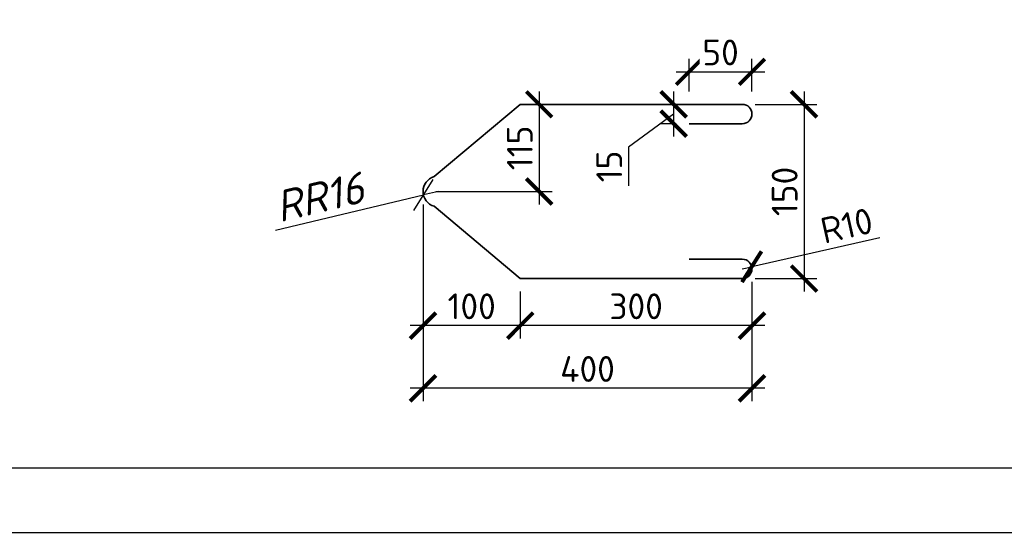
# Model space of a CAD drawing. Header units: millimetres. Extents: x 363306 to 7757304, y 1022887 to 1207196.
# Tile 341 of 656: x 1475028 to 1482661, y 1058919 to 1062954. Entities that reach past the tile are written whole.
import ezdxf

# ---------------------------------------------------------------- set-up
doc = ezdxf.new("R2010")
doc.units = ezdxf.units.MM
doc.layers.add('HATCH', color=8, linetype='Continuous')
doc.layers.add('O3SAD', color=1, linetype='Continuous')
doc.styles.add('iso', font='isocpeur.TTF')
doc.styles.add('ISOCPEUR', font='isocpeur.TTF')
doc.styles.get("Standard").update_dxf_attribs({"font": 'isocpeui.ttf'})
doc.styles.add('WMF-Times New Roman0', font='times.ttf')
doc.dimstyles.new('Копия ISO-25', dxfattribs={"dimtxt": 200, "dimasz": 200, "dimexe": 100, "dimexo": 100, "dimgap": 50, "dimtad": 1, "dimtxsty": 'ISOCPEUR', "dimblk": 'ARCHTICK', "dimcen": 2.5, "dimdle": 100, "dimadec": 0, "dimazin": 0, "dimtfac": 1, "dimtmove": 1, "dimatfit": 3, "dimldrblk": 'ARCHTICK', "dimfxl": 0, "dimarcsym": 0})
doc.dimstyles.new('Санжар', dxfattribs={"dimtxt": 240, "dimasz": 200, "dimexe": 200, "dimexo": 200, "dimgap": 50, "dimtad": 1, "dimdec": 0, "dimtxsty": 'Standard', "dimblk": 'OBLIQUE', "dimcen": 2.5, "dimdle": 200, "dimclrd": 152, "dimclre": 152, "dimclrt": 152, "dimadec": 0, "dimazin": 0, "dimtfac": 1, "dimtdec": 0, "dimtmove": 0, "dimatfit": 3, "dimldrblk": 'OBLIQUE', "dimfxl": 0, "dimlwd": 0, "dimlwe": 0, "dimarcsym": 0})

# ---------------------------------------------------------------- blocks, each defined once
blk = doc.blocks.new('ШТ')
at = {"insert": (193141.3, 709234.2, 0), "char_height": 240, "width": 5957.741, "attachment_point": 1, "style": 'WMF-Times New Roman0'}
blk.add_mtext('\\pi563.17678,t3443.17678;{\\fTimes New Roman|b1|i0|c204|p18;\\C1;"PARVIZ  PROEKT  SERVIS"\\P\\pi2460.72013,tz;\\C0;MCHJ\\P\\pi1851.00915;Samarqand sh.\\C256; }', dxfattribs=at)
blk = doc.blocks.new('_ArchTick')
at = {"color": 0, "linetype": 'ByBlock', "const_width": 0.15}
blk.add_lwpolyline([(-0.5, -0.5), (0.5, 0.5)], dxfattribs=at)
blk = doc.blocks.new('*D1145')
at = {"color": 0, "lineweight": -2, "transparency": 16777216}
for p, q in [((1480217.3, 1062398.2), (1480217.3, 1062650.3)), ((1480704.8, 1062398.2), (1480704.8, 1062650.3)), ((1480117.3, 1062550.3), (1480804.8, 1062550.3))]:
    blk.add_line(p, q, dxfattribs=at)
at = {"layer": 'Defpoints', "color": 0, "lineweight": 25, "transparency": 16777216}
for p in [(1480704.8, 1062550.3), (1480217.3, 1062298.2), (1480704.8, 1062298.2)]:
    blk.add_point(p, dxfattribs=at)
at = {"color": 0, "lineweight": -2, "transparency": 16777216, "xscale": 200, "yscale": 200, "zscale": 200, "rotation": 180}
blk.add_blockref('_ArchTick', (1480217.3, 1062550.3), dxfattribs=at)
at = {"color": 0, "lineweight": -2, "transparency": 16777216, "xscale": 200, "yscale": 200, "zscale": 200}
blk.add_blockref('_ArchTick', (1480704.8, 1062550.3), dxfattribs=at)
at = {"color": 0, "lineweight": 15, "transparency": 16777216, "insert": (1480461.1, 1062700.3), "char_height": 200, "attachment_point": 5, "style": 'ISOCPEUR', "bg_fill": 3, "box_fill_scale": 1.1, "bg_fill_color": 256, "bg_fill_true_color": 13158600, "bg_fill_transparency": 0}
blk.add_mtext('50', dxfattribs=at)
blk = doc.blocks.new('*D1146')
at = {"color": 0, "lineweight": -2, "transparency": 16777216}
for p, q in [((1479054.8, 1062398.2), (1479054.8, 1061523.2)), ((1479008.5, 1062298.2), (1479154.8, 1062298.2)), ((1478254.8, 1061623.2), (1479154.8, 1061623.2))]:
    blk.add_line(p, q, dxfattribs=at)
at = {"layer": 'Defpoints', "color": 0, "lineweight": 25, "transparency": 16777216}
for p in [(1478908.5, 1062298.2), (1478154.8, 1061623.2), (1479054.8, 1061623.2)]:
    blk.add_point(p, dxfattribs=at)
at = {"color": 0, "lineweight": -2, "transparency": 16777216, "xscale": 200, "yscale": 200, "zscale": 200}
for p, rotation in [((1479054.8, 1062298.2), 90), ((1479054.8, 1061623.2), 270)]:
    blk.add_blockref('_ArchTick', p, dxfattribs=dict(at, rotation=rotation))
at = {"color": 0, "lineweight": 15, "transparency": 16777216, "insert": (1478904.8, 1061960.7), "char_height": 200, "attachment_point": 5, "rotation": 90, "style": 'ISOCPEUR', "bg_fill": 3, "box_fill_scale": 1.1, "bg_fill_color": 256, "bg_fill_true_color": 13158600, "bg_fill_transparency": 0}
blk.add_mtext('115', dxfattribs=at)
blk = doc.blocks.new('*D1252')
at = {"color": 0, "lineweight": -2, "transparency": 16777216}
for p, q in [((1481108.3, 1062398.2), (1481108.3, 1060848.2)), ((1480729.8, 1062298.2), (1481208.3, 1062298.2)), ((1480729.8, 1060948.2), (1481208.3, 1060948.2))]:
    blk.add_line(p, q, dxfattribs=at)
at = {"layer": 'Defpoints', "color": 0, "lineweight": 25, "transparency": 16777216}
for p in [(1480629.8, 1062298.2), (1480629.8, 1060948.2), (1481108.3, 1060948.2)]:
    blk.add_point(p, dxfattribs=at)
at = {"color": 0, "lineweight": -2, "transparency": 16777216, "xscale": 200, "yscale": 200, "zscale": 200}
for p, rotation in [((1481108.3, 1062298.2), 90), ((1481108.3, 1060948.2), 270)]:
    blk.add_blockref('_ArchTick', p, dxfattribs=dict(at, rotation=rotation))
at = {"color": 0, "lineweight": 15, "transparency": 16777216, "insert": (1480958.3, 1061623.2), "char_height": 200, "attachment_point": 5, "rotation": 90, "style": 'ISOCPEUR', "bg_fill": 3, "box_fill_scale": 1.1, "bg_fill_color": 256, "bg_fill_true_color": 13158600, "bg_fill_transparency": 0}
blk.add_mtext('150', dxfattribs=at)
blk = doc.blocks.new('*D1147')
at = {"color": 0, "lineweight": -2, "transparency": 16777216}
for p, q in [((1480097.6, 1062398.2), (1480097.6, 1062048.2)), ((1480117.3, 1062298.2), (1479997.6, 1062298.2)), ((1480097.6, 1062223.2), (1479748.4, 1061966.5)), ((1480117.3, 1062148.2), (1479997.6, 1062148.2)), ((1479748.4, 1061966.5), (1479748.4, 1061666.5))]:
    blk.add_line(p, q, dxfattribs=at)
at = {"layer": 'Defpoints', "color": 0, "lineweight": 25, "transparency": 16777216}
for p in [(1480217.3, 1062298.2), (1480097.6, 1062148.2), (1480217.3, 1062148.2)]:
    blk.add_point(p, dxfattribs=at)
at = {"color": 0, "lineweight": -2, "transparency": 16777216, "xscale": 200, "yscale": 200, "zscale": 200}
for p, rotation in [((1480097.6, 1062298.2), 90), ((1480097.6, 1062148.2), 270)]:
    blk.add_blockref('_ArchTick', p, dxfattribs=dict(at, rotation=rotation))
at = {"color": 0, "lineweight": 15, "transparency": 16777216, "insert": (1479598.4, 1061816.5), "char_height": 200, "attachment_point": 5, "rotation": 90, "style": 'ISOCPEUR', "bg_fill": 3, "box_fill_scale": 1.1, "bg_fill_color": 256, "bg_fill_true_color": 13158600, "bg_fill_transparency": 0}
blk.add_mtext('15', dxfattribs=at)
blk = doc.blocks.new('*D1148')
at = {"color": 0, "lineweight": -2, "transparency": 16777216}
for p in [(1481696.2, 1061262.8), (1480629.8, 1061023.2)]:
    blk.add_line(p, (1480703, 1061039.7), dxfattribs=at)
at = {"layer": 'Defpoints', "color": 0, "lineweight": 25, "transparency": 16777216}
for p in [(1480629.8, 1061023.2), (1480703, 1061039.7)]:
    blk.add_point(p, dxfattribs=at)
at = {"color": 0, "lineweight": -2, "transparency": 16777216, "xscale": 200, "yscale": 200, "zscale": 200, "rotation": 192.6609336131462}
blk.add_blockref('_ArchTick', (1480703, 1061039.7), dxfattribs=at)
at = {"color": 0, "lineweight": 15, "transparency": 16777216, "insert": (1481438.9, 1061358.7), "char_height": 200, "attachment_point": 5, "rotation": 12.66093, "style": 'ISOCPEUR', "bg_fill": 3, "box_fill_scale": 1.1, "bg_fill_color": 256, "bg_fill_true_color": 13158600, "bg_fill_transparency": 0}
blk.add_mtext('R10', dxfattribs=at)
blk = doc.blocks.new('*D1149')
at = {"color": 0, "lineweight": -2, "transparency": 16777216}
for p, q in [((1480704.8, 1060923.2), (1480704.8, 1060482.9)), ((1478908.5, 1060848.2), (1478908.5, 1060482.9)), ((1480804.8, 1060582.9), (1478808.5, 1060582.9))]:
    blk.add_line(p, q, dxfattribs=at)
at = {"layer": 'Defpoints', "color": 0, "lineweight": 25, "transparency": 16777216}
for p in [(1480704.8, 1061023.2), (1478908.5, 1060948.2), (1478908.5, 1060582.9)]:
    blk.add_point(p, dxfattribs=at)
at = {"color": 0, "lineweight": -2, "transparency": 16777216, "xscale": 200, "yscale": 200, "zscale": 200, "rotation": 180}
blk.add_blockref('_ArchTick', (1478908.5, 1060582.9), dxfattribs=at)
at = {"color": 0, "lineweight": -2, "transparency": 16777216, "xscale": 200, "yscale": 200, "zscale": 200}
blk.add_blockref('_ArchTick', (1480704.8, 1060582.9), dxfattribs=at)
at = {"color": 0, "lineweight": 15, "transparency": 16777216, "insert": (1479806.7, 1060732.9), "char_height": 200, "attachment_point": 5, "style": 'ISOCPEUR', "bg_fill": 3, "box_fill_scale": 1.1, "bg_fill_color": 256, "bg_fill_true_color": 13158600, "bg_fill_transparency": 0}
blk.add_mtext('300', dxfattribs=at)
blk = doc.blocks.new('*D1150')
at = {"color": 0, "lineweight": -2, "transparency": 16777216}
for p, q in [((1478154.8, 1061523.2), (1478154.8, 1060482.9)), ((1478908.5, 1060848.2), (1478908.5, 1060482.9)), ((1479008.5, 1060582.9), (1478054.8, 1060582.9))]:
    blk.add_line(p, q, dxfattribs=at)
at = {"layer": 'Defpoints', "color": 0, "lineweight": 25, "transparency": 16777216}
for p in [(1478154.8, 1061623.2), (1478908.5, 1060948.2), (1478154.8, 1060582.9)]:
    blk.add_point(p, dxfattribs=at)
at = {"color": 0, "lineweight": -2, "transparency": 16777216, "xscale": 200, "yscale": 200, "zscale": 200, "rotation": 180}
blk.add_blockref('_ArchTick', (1478154.8, 1060582.9), dxfattribs=at)
at = {"color": 0, "lineweight": -2, "transparency": 16777216, "xscale": 200, "yscale": 200, "zscale": 200}
blk.add_blockref('_ArchTick', (1478908.5, 1060582.9), dxfattribs=at)
at = {"color": 0, "lineweight": 15, "transparency": 16777216, "insert": (1478531.7, 1060732.9), "char_height": 200, "attachment_point": 5, "style": 'ISOCPEUR', "bg_fill": 3, "box_fill_scale": 1.1, "bg_fill_color": 256, "bg_fill_true_color": 13158600, "bg_fill_transparency": 0}
blk.add_mtext('100', dxfattribs=at)
blk = doc.blocks.new('*D1151')
at = {"color": 0, "lineweight": -2, "transparency": 16777216}
for p, q in [((1478154.8, 1060923.2), (1478154.8, 1059997.4)), ((1480704.8, 1060923.2), (1480704.8, 1059997.4)), ((1480804.8, 1060097.4), (1478054.8, 1060097.4))]:
    blk.add_line(p, q, dxfattribs=at)
at = {"layer": 'Defpoints', "color": 0, "lineweight": 25, "transparency": 16777216}
for p in [(1478154.8, 1061023.2), (1480704.8, 1061023.2), (1478154.8, 1060097.4)]:
    blk.add_point(p, dxfattribs=at)
at = {"color": 0, "lineweight": -2, "transparency": 16777216, "xscale": 200, "yscale": 200, "zscale": 200, "rotation": 180}
blk.add_blockref('_ArchTick', (1478154.8, 1060097.4), dxfattribs=at)
at = {"color": 0, "lineweight": -2, "transparency": 16777216, "xscale": 200, "yscale": 200, "zscale": 200}
blk.add_blockref('_ArchTick', (1480704.8, 1060097.4), dxfattribs=at)
at = {"color": 0, "lineweight": 15, "transparency": 16777216, "insert": (1479429.8, 1060247.4), "char_height": 200, "attachment_point": 5, "style": 'ISOCPEUR', "bg_fill": 3, "box_fill_scale": 1.1, "bg_fill_color": 256, "bg_fill_true_color": 13158600, "bg_fill_transparency": 0}
blk.add_mtext('400', dxfattribs=at)
blk = doc.blocks.new('_Oblique')
at = {"color": 0, "linetype": 'ByBlock', "lineweight": -2}
blk.add_line((-0.5, -0.5), (0.5, 0.5), dxfattribs=at)
blk = doc.blocks.new('*D1253')
at = {"transparency": 16777216}
for p in [(1477011.8, 1061324.1), (1478274.8, 1061623.2)]:
    blk.add_line(p, (1478158, 1061595.6), dxfattribs=at)
at = {"layer": 'Defpoints', "color": 0, "lineweight": 25, "transparency": 16777216}
for p in [(1478158, 1061595.6), (1478274.8, 1061623.2)]:
    blk.add_point(p, dxfattribs=at)
at = {"transparency": 16777216, "xscale": 200, "yscale": 200, "zscale": 200, "rotation": 13.32554802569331}
blk.add_blockref('_Oblique', (1478158, 1061595.6), dxfattribs=at)
at = {"lineweight": 30, "transparency": 16777216, "insert": (1477351.1, 1061579.1), "char_height": 240, "attachment_point": 5, "rotation": 13.32555, "bg_fill": 3, "box_fill_scale": 1.1, "bg_fill_color": 256, "bg_fill_true_color": 13158600, "bg_fill_transparency": 0}
blk.add_mtext('RR16', dxfattribs=at)

msp = doc.modelspace()

# ---------------------------------------------------------------- linework, layer by layer
at = {"layer": 'HATCH', "color": 0, "lineweight": 35, "ltscale": 0.5}
msp.add_lwpolyline([(1480217.316, 1062148.229), (1480629.816, 1062148.229, 1), (1480629.816, 1062298.229), (1478908.517, 1062298.229), (1478240.334, 1061738.168, 0.74403065), (1478240.334, 1061508.29), (1478908.517, 1060948.229), (1480629.816, 1060948.229, 1), (1480629.816, 1061098.229), (1480217.316, 1061098.229)], format="xyb", dxfattribs=at)

# ---------------------------------------------------------------- block references
at = {"color": 1, "lineweight": 30}
for p in [(718572.74, 351529.892, 0), (763572.74, 351529.892, 0), (808572.74, 351529.892, 0), (853572.74, 351529.892, 0), (898572.74, 351529.892, 0), (943572.74, 351529.892, 0), (988572.74, 351529.892, 0), (1033572.74, 351529.892, 0), (1078572.74, 351529.892, 0)]:
    msp.add_blockref('ШТ', p, dxfattribs=at)

# ---------------------------------------------------------------- texts
at = {"color": 0, "lineweight": -2, "ltscale": 5, "char_height": 300, "attachment_point": 1, "style": 'iso'}
for s, insert, width in [('\\pi7162.827;{\\fISOCPEUR|b0|i1|c204|p34;Примечание:\\P\\pi0;1. \\C256;Данный лист читать совместно с листами\\C0; КP-21-34\\P2. Горизонтальные сетки СГ-1, СГ-2, СГ-3  устраиваются по длине в стенах и в перегородках, через каждый 600 мм расстояние по высоте.\\P\\C256;3. Стены  выполнить из газоблока изготавливается автоклавным методом D600/ Кладку выполнить с применением однорядной перевязки\\P5.Контроль качества материалов и работ выполнять согласно указаниям КМК 2.01.03-96, КМК 3.03.01-98 и ППР.\\P6. Все внутренние дверные отверстие монтажировать на отм. +2,100.\\P7. Проч-ность клеевого состава или раствора должна обеспечить величину\\Pнормального сцепления не менее 1,2 кгс/см².}', (1058315.855, 1065292.541, 0), 19769.395), ('\\pi7162.827;{\\fISOCPEUR|b0|i1|c204|p34;Примечание:\\P\\pi0;1. \\C256;Данный лист читать совместно с листами\\C0; КP- \\P2. Горизонтальные сетки СГ-1, СГ-2, СГ-3  устраиваются по длине в стенах и в перегородках, через каждый 600 мм расстояние по высоте.\\P\\C256;3. Стены  выполнить из газоблока изготавливается автоклавным методом D600/\\PКладку выполнить с применением однорядной перевязки\\P5.Контроль качества материалов и работ выполнять согласно указаниям КМК 2.01.03-19, \\PКМК 3.03.01-98 и ППР.\\P6. Все внутренние дверные отверстие монтажировать на отм. +2,100.\\P7. Прочность клеевого состава или раствора должна обеспечить величину нормального сцепления не менее 1,2 кгс/см².}', (1103238.903, 1065075.451, 0), 19984.83788), ('\\pi7162.827;{\\fISOCPEUR|b0|i1|c204|p34;Примечание:\\P\\pi0;1. \\C256;Данный лист читать совместно с листами\\C0; КP- \\P2. Горизонтальные сетки СГ-1, СГ-2, СГ-3  устраиваются по длине в стенах и в перегородках, через каждый 600 мм расстояние по высоте.\\P\\C256;3. Стены  выполнить из газоблока изготавливается автоклавным методом D600/\\PКладку выполнить с применением однорядной перевязки\\P5.Контроль качества материалов и работ выполнять согласно указаниям КМК 2.01.03-19, \\PКМК 3.03.01-98 и ППР.\\P6. Все внутренние дверные отверстие монтажировать на отм. +2,100.\\P7. Прочность клеевого состава или раствора должна обеспечить величину нормального сцепления не менее 1,2 кгс/см².}', (1238238.903, 1065075.451, 0), 19984.83788), ('\\pi7162.827;{\\fISOCPEUR|b0|i1|c204|p34;Примечание:\\P\\pi0;1. \\C256;Данный лист читать совместно с листами\\C0; КP-21-34\\P2. Горизонтальные сетки СГ-1, СГ-2, СГ-3  устраиваются по длине в стенах и в перегородках, через каждый 600 мм расстояние по высоте.\\P\\C256;3. Стены  выполнить из газоблока изготавливается автоклавным методом D600/ Кладку выполнить с применением однорядной перевязки\\P5.Контроль качества материалов и работ выполнять согласно указаниям КМК 2.01.03-96, КМК 3.03.01-98 и ППР.\\P6. Все внутренние дверные отверстие монтажировать на отм. +2,100.\\P7. Проч-ность клеевого состава или раствора должна обеспечить величину\\Pнормального сцепления не менее 1,2 кгс/см².}', (923057.414, 1064990.331), 20475.63473), ('\\pi7162.827;{\\fISOCPEUR|b0|i1|c204|p34;Примечание:\\P\\pi0;1. \\C256;Данный лист читать совместно с листами\\C0; КP-21-34\\P2. Горизонтальные сетки СГ-1, СГ-2, СГ-3  устраиваются по длине в стенах и в перегородках, через каждый 600 мм расстояние по высоте.\\P\\C256;3. Стены  выполнить из газоблока изготавливается автоклавным методом D600/ Кладку выполнить с применением однорядной перевязки\\P5.Контроль качества материалов и работ выполнять согласно указаниям КМК 2.01.03-96, КМК 3.03.01-98 и ППР.\\P6. Все внутренние дверные отверстие монтажировать на отм. +2,100.\\P7. Проч-ность клеевого состава или раствора должна обеспечить величину\\Pнормального сцепления не менее 1,2 кгс/см².}', (968057.414, 1064990.331), 20475.63473), ('\\pi7162.827;{\\fISOCPEUR|b0|i1|c204|p34;Примечание:\\P\\pi0;1. \\C256;Данный лист читать совместно с листами\\C0; КP-21-34\\P2. Горизонтальные сетки СГ-1, СГ-2, СГ-3  устраиваются по длине в стенах и в перегородках, через каждый 600 мм расстояние по высоте.\\P\\C256;3. Стены  выполнить из газоблока изготавливается автоклавным методом D600/ Кладку выполнить с применением однорядной перевязки\\P5.Контроль качества материалов и работ выполнять согласно указаниям КМК 2.01.03-96, КМК 3.03.01-98 и ППР.\\P6. Все внутренние дверные отверстие монтажировать на отм. +2,100.\\P7. Проч-ность клеевого состава или раствора должна обеспечить величину\\Pнормального сцепления не менее 1,2 кгс/см².}', (1013057.414, 1064990.331), 20475.63473)]:
    msp.add_mtext(s, dxfattribs=dict(at, insert=insert, width=width))

# ---------------------------------------------------------------- next in the draw order: dimensions: what is measured, and where the dimension line sits
at = {"lineweight": 15}
dim = msp.add_linear_dim(base=(1480704.816, 1062550.287), p1=(1480217.316, 1062298.229), p2=(1480704.816, 1062298.229), text='50', dimstyle='Копия ISO-25', dxfattribs=at)
dim.commit()
dim.dimension.update_dxf_attribs({"geometry": '*D1145', "text_midpoint": (1480461.066, 1062700.287)})
dim = msp.add_linear_dim(base=(1479054.753, 1061623.229), p1=(1478908.517, 1062298.229), p2=(1478154.816, 1061623.229), angle=90, text='115', dimstyle='Копия ISO-25', dxfattribs=at)
dim.commit()
dim.dimension.update_dxf_attribs({"geometry": '*D1146', "text_midpoint": (1478904.753, 1061960.729)})

# ---------------------------------------------------------------- next in the draw order: dimensions: what is measured, and where the dimension line sits
dim = msp.add_linear_dim(base=(1480097.636, 1062148.229), p1=(1480217.316, 1062298.229), p2=(1480217.316, 1062148.229), angle=90, text='15', dimstyle='Копия ISO-25', dxfattribs=at)
dim.commit()
dim.dimension.update_dxf_attribs({"geometry": '*D1147', "text_midpoint": (1479748.382, 1061916.513), "dimtype": 160})
dim = msp.add_linear_dim(base=(1481108.299, 1060948.229), p1=(1480629.816, 1062298.229), p2=(1480629.816, 1060948.229), angle=90, text='150', dimstyle='Копия ISO-25', dxfattribs=at)
dim.commit()
dim.dimension.update_dxf_attribs({"geometry": '*D1252', "text_midpoint": (1480958.299, 1061623.229)})

# ---------------------------------------------------------------- next in the draw order: dimensions: what is measured, and where the dimension line sits
dim = msp.add_radius_dim(center=(1480629.816, 1061023.229), mpoint=(1480702.992, 1061039.668), text='R10', dimstyle='Копия ISO-25', dxfattribs=at)
dim.commit()
dim.dimension.update_dxf_attribs({"geometry": '*D1148', "text_midpoint": (1481471.765, 1061212.367), "dimtype": 164})

# ---------------------------------------------------------------- next in the draw order: dimensions: what is measured, and where the dimension line sits
dim = msp.add_linear_dim(base=(1478908.517, 1060582.862), p1=(1480704.816, 1061023.229), p2=(1478908.517, 1060948.229), text='300', dimstyle='Копия ISO-25', dxfattribs=at)
dim.commit()
dim.dimension.update_dxf_attribs({"geometry": '*D1149', "text_midpoint": (1479806.666, 1060732.862)})

# ---------------------------------------------------------------- next in the draw order: dimensions: what is measured, and where the dimension line sits
dim = msp.add_linear_dim(base=(1478154.816, 1060582.862), p1=(1478908.517, 1060948.229), p2=(1478154.816, 1061623.229), text='100', dimstyle='Копия ISO-25', dxfattribs=at)
dim.commit()
dim.dimension.update_dxf_attribs({"geometry": '*D1150', "text_midpoint": (1478531.666, 1060732.862)})

# ---------------------------------------------------------------- next in the draw order: dimensions: what is measured, and where the dimension line sits
at = {"color": 18, "lineweight": 30, "true_color": 0x000000}
dim = msp.add_radius_dim(center=(1478274.816, 1061623.229, 0), mpoint=(1478158.047, 1061595.571, 0), text='RR16', dimstyle='Санжар', override={"dimclrd": 256, "dimclre": 256, "dimclrt": 256, "dimfxl": 1000, "dimtfill": 1, "dimlwd": 65535, "dimlwe": 65535, "dimarcsym": 1}, dxfattribs=at)
dim.commit()
dim.dimension.update_dxf_attribs({"geometry": '*D1253', "text_midpoint": (1477351.107, 1061579.142, 0)})
at = {"lineweight": 15}
dim = msp.add_linear_dim(base=(1478154.816, 1060097.381), p1=(1480704.816, 1061023.229), p2=(1478154.816, 1061023.229), text='400', dimstyle='Копия ISO-25', dxfattribs=at)
dim.commit()
dim.dimension.update_dxf_attribs({"geometry": '*D1151', "text_midpoint": (1479429.816, 1060247.381)})

# ---------------------------------------------------------------- next in the draw order: linework, layer by layer
at = {"lineweight": 30}
msp.add_lwpolyline([(1462706.348, 1088178.072), (1502206.348, 1088178.072), (1502206.348, 1059478.072), (1462706.348, 1059478.072)], close=True, dxfattribs=at)
at = {"layer": 'O3SAD', "color": 1}
msp.add_lwpolyline([(1460706.348, 1088678.072), (1502706.348, 1088678.072), (1502706.348, 1058978.072), (1460706.348, 1058978.072)], close=True, dxfattribs=at)

# ---------------------------------------------------------------- next in the draw order: block references
at = {"color": 1, "lineweight": 30}
for p in [(1123572.74, 351529.892, 0), (1168572.74, 351529.892, 0), (1213572.74, 351529.892, 0), (1258572.74, 351529.892, 0)]:
    msp.add_blockref('ШТ', p, dxfattribs=at)

# ---------------------------------------------------------------- next in the draw order: texts
at = {"color": 0, "lineweight": -2, "ltscale": 5, "insert": (1283240.914, 1065062.069, 0), "char_height": 300, "width": 19984.83788, "attachment_point": 1, "style": 'iso'}
msp.add_mtext('\\pi7162.827;{\\fISOCPEUR|b0|i1|c204|p34;Примечание:\\P\\pi0;1. \\C256;Данный лист читать совместно с листами\\C0; КP- \\P2. Горизонтальные сетки СГ-1, СГ-2, СГ-3  устраиваются по длине в стенах и в перегородках, через каждый 600 мм расстояние по высоте.\\P\\C256;3. Стены  выполнить из газоблока изготавливается автоклавным методом D600/\\PКладку выполнить с применением однорядной перевязки\\P5.Контроль качества материалов и работ выполнять согласно указаниям КМК 2.01.03-19, \\PКМК 3.03.01-98 и ППР.\\P6. Все внутренние дверные отверстие монтажировать на отм. +2,100.\\P7. Прочность клеевого состава или раствора должна обеспечить величину нормального сцепления не менее 1,2 кгс/см².}', dxfattribs=at)
at = {"lineweight": 9, "insert": (1400724.612, 1060397.907), "char_height": 250, "width": 6120.45345, "attachment_point": 1, "style": 'iso'}
msp.add_mtext('\\pi471.1175;{\\fISOCPEUR|b0|i1|c204|p34;Горизонтальная сетка ГС-1,2,3.}', dxfattribs=at)

doc.saveas('drawing.dxf')
